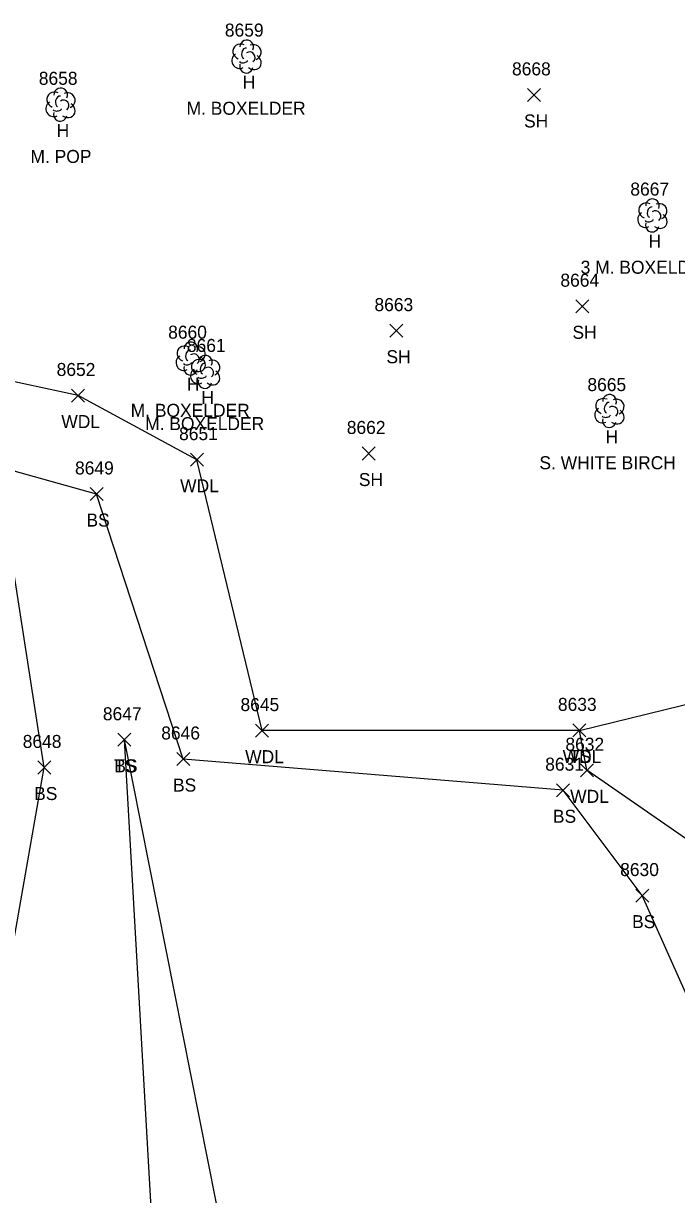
# Model space of a CAD drawing. Extents: x 1769141 to 1770911, y 735471 to 741449.
# Drawn here: x 1770316 to 1770416.3, y 737257.9 to 737437.7 of the extents above; entities that cross this region are included whole.
import ezdxf

# ---------------------------------------------------------------- set-up
doc = ezdxf.new("R2010")
doc.units = 0
for name, color, linetype in [('L_A', 7, 'Continuous'), ('L_C', 7, 'Continuous'), ('L_I', 7, 'Continuous'), ('L_TIC', 7, 'Continuous'), ('LAWA', 7, 'Continuous'), ('LELB', 7, 'Continuous'), ('LTD', 7, 'Continuous')]:
    doc.layers.add(name, color=color, linetype=linetype)

msp = doc.modelspace()

# ---------------------------------------------------------------- linework, layer by layer
at = {"layer": 'L_TIC'}
for points in [[(1770393.41, 737425.76), (1770395.41, 737427.76)], [(1770395.41, 737425.76), (1770393.41, 737427.76)], [(1770400.84, 737393.31), (1770402.84, 737395.31)], [(1770402.84, 737393.31), (1770400.84, 737395.31)], [(1770372.28, 737389.56), (1770374.28, 737391.56)], [(1770374.28, 737389.56), (1770372.28, 737391.56)], [(1770323.43, 737379.6), (1770325.43, 737381.6)], [(1770325.43, 737379.6), (1770323.43, 737381.6)], [(1770368.04, 737370.7), (1770370.04, 737372.7)], [(1770370.04, 737370.7), (1770368.04, 737372.7)], [(1770341.67, 737369.75), (1770343.67, 737371.75)], [(1770343.67, 737369.75), (1770341.67, 737371.75)], [(1770326.26, 737364.48), (1770328.26, 737366.48)], [(1770328.26, 737364.48), (1770326.26, 737366.48)], [(1770351.67, 737328.15), (1770353.67, 737330.15)], [(1770353.67, 737328.15), (1770351.67, 737330.15)], [(1770400.41, 737328.18), (1770402.41, 737330.18)], [(1770402.41, 737328.18), (1770400.41, 737330.18)], [(1770400.41, 737328.18), (1770402.41, 737330.18)], [(1770402.41, 737328.18), (1770400.41, 737330.18)], [(1770330.54, 737326.74), (1770332.54, 737328.74)], [(1770332.54, 737326.74), (1770330.54, 737328.74)], [(1770330.54, 737326.74), (1770332.54, 737328.74)], [(1770332.54, 737326.74), (1770330.54, 737328.74)], [(1770339.56, 737323.79), (1770341.56, 737325.79)], [(1770341.56, 737323.79), (1770339.56, 737325.79)], [(1770318.23, 737322.49), (1770320.23, 737324.49)], [(1770320.23, 737322.49), (1770318.23, 737324.49)], [(1770401.56, 737322.06), (1770403.56, 737324.06)], [(1770403.56, 737322.06), (1770401.56, 737324.06)], [(1770397.89, 737319), (1770399.89, 737321)], [(1770399.89, 737319), (1770397.89, 737321)], [(1770410.05, 737302.82), (1770412.05, 737304.82)], [(1770412.05, 737302.82), (1770410.05, 737304.82)]]:
    msp.add_lwpolyline(points, dxfattribs=at)
at = {"layer": 'LAWA'}
msp.add_lwpolyline([(1770477.28, 737249.3), (1770442.52, 737256.83), (1770431.58, 737288.54), (1770419.85, 737311.1), (1770402.56, 737323.06), (1770401.41, 737329.18), (1770352.67, 737329.15), (1770342.67, 737370.75), (1770324.43, 737380.6), (1770311.01, 737383.45), (1770304.03, 737377.4)], dxfattribs=at)
at = {"layer": 'LELB'}
for points in [[(1770401.41, 737329.18), (1770430.04, 737336.19), (1770445.42, 737322.96), (1770467.21, 737303.23), (1770458.34, 737332.07), (1770448.27, 737366.84), (1770439.34, 737402.94)], [(1770292.28, 737013.24), (1770296.28, 737048.29), (1770298.58, 737101.41), (1770302.61, 737128.25), (1770304.78, 737153.09), (1770306.98, 737198.89), (1770310.91, 737276.4), (1770319.23, 737323.49), (1770312.01, 737369.68)], [(1770442.52, 737256.83), (1770427.8, 737266.38), (1770411.05, 737303.82), (1770398.89, 737320), (1770340.56, 737324.79), (1770327.26, 737365.48), (1770312.01, 737369.68)], [(1770495.87, 737193.33), (1770454.74, 737179.84), (1770416.11, 737205.39), (1770393.02, 737224.54), (1770348.2, 737243.89), (1770331.54, 737327.74)], [(1770335.94, 737250.48), (1770331.54, 737327.74)]]:
    msp.add_lwpolyline(points, dxfattribs=at)
at = {"layer": 'LTD'}
for p, q in [((1770350.27, 737432.71), (1770350.27, 737432.71)), ((1770350.27, 737432.71), (1770350.27, 737432.71)), ((1770321.7, 737425.31), (1770321.7, 737425.31)), ((1770321.7, 737425.31), (1770321.7, 737425.31)), ((1770412.58, 737408.3), (1770412.58, 737408.3)), ((1770412.58, 737408.3), (1770412.58, 737408.3)), ((1770341.69, 737386.33), (1770341.69, 737386.33)), ((1770341.69, 737386.33), (1770341.69, 737386.33)), ((1770343.91, 737384.29), (1770343.91, 737384.29)), ((1770343.91, 737384.29), (1770343.91, 737384.29)), ((1770405.98, 737378.28), (1770405.98, 737378.28)), ((1770405.98, 737378.28), (1770405.98, 737378.28))]:
    msp.add_line(p, q, dxfattribs=at)
for centre in [(1770350.32, 737434.14), (1770321.75, 737426.75), (1770412.63, 737409.74), (1770341.74, 737387.77), (1770343.96, 737385.72), (1770406.03, 737379.71)]:
    msp.add_arc(centre, 1.05, 335.5272, 180.9563, dxfattribs=at)
for centre, major_axis, ratio, start_param, end_param in [((1770349.48, 737433.37), (1.21, -0.51), 0.895232, 1.570796, 4.712389), ((1770350.06, 737433.16), (-0.208, -0.792), 0.645439, 3.141593, 6.283185), ((1770350.77, 737432.54), (-0.5, 0.667), 0.989748, 3.141593, 6.283185), ((1770351.31, 737433.29), (-1.14, -0.48), 0.949671, 1.570796, 4.712389), ((1770349.19, 737432), (0.58, -1.04), 0.959034, 3.141593, 6.283185), ((1770350.27, 737431.21), (0.26, 1.06), 0.942809, 1.570796, 4.712389), ((1770349.81, 737431.96), (-0.625, -0.083), 0.423636, 0, 3.141593), ((1770351.27, 737431.87), (-1.09, 0.79), 0.841452, 1.570796, 4.712389), ((1770320.91, 737425.98), (1.21, -0.51), 0.895232, 1.570796, 4.712389), ((1770321.49, 737425.77), (-0.208, -0.792), 0.645439, 3.141593, 6.283185), ((1770322.2, 737425.15), (-0.5, 0.667), 0.989748, 3.141593, 6.283185), ((1770322.74, 737425.9), (-1.14, -0.48), 0.949671, 1.570796, 4.712389), ((1770320.62, 737424.6), (0.58, -1.04), 0.959034, 3.141593, 6.283185), ((1770321.24, 737424.56), (-0.625, -0.083), 0.423636, 0, 3.141593), ((1770322.7, 737424.48), (-1.09, 0.79), 0.841452, 1.570796, 4.712389), ((1770321.7, 737423.81), (0.26, 1.06), 0.942809, 1.570796, 4.712389), ((1770411.79, 737408.97), (1.21, -0.51), 0.895232, 1.570796, 4.712389), ((1770413.62, 737408.88), (-1.14, -0.48), 0.949671, 1.570796, 4.712389), ((1770411.5, 737407.59), (0.58, -1.04), 0.959034, 3.141593, 6.283185), ((1770412.37, 737408.76), (-0.208, -0.792), 0.645439, 3.141593, 6.283185), ((1770413.08, 737408.13), (-0.5, 0.667), 0.989748, 3.141593, 6.283185), ((1770413.58, 737407.47), (-1.09, 0.79), 0.841452, 1.570796, 4.712389), ((1770412.58, 737406.8), (0.26, 1.06), 0.942809, 1.570796, 4.712389), ((1770412.12, 737407.55), (-0.625, -0.083), 0.423636, 0, 3.141593), ((1770340.9, 737387), (1.21, -0.51), 0.895232, 1.570796, 4.712389), ((1770342.73, 737386.92), (-1.14, -0.48), 0.949671, 1.570796, 4.712389), ((1770340.61, 737385.63), (0.58, -1.04), 0.959034, 3.141593, 6.283185), ((1770341.48, 737386.79), (-0.208, -0.792), 0.645439, 3.141593, 6.283185), ((1770342.19, 737386.17), (-0.5, 0.667), 0.989748, 3.141593, 6.283185), ((1770342.69, 737385.5), (-1.09, 0.79), 0.841452, 1.570796, 4.712389), ((1770341.69, 737384.83), (0.26, 1.06), 0.942809, 1.570796, 4.712389), ((1770341.23, 737385.58), (-0.625, -0.083), 0.423636, 0, 3.141593), ((1770342.83, 737383.58), (0.58, -1.04), 0.959034, 3.141593, 6.283185), ((1770343.12, 737384.95), (1.21, -0.51), 0.895232, 1.570796, 4.712389), ((1770343.71, 737384.75), (-0.208, -0.792), 0.645439, 3.141593, 6.283185), ((1770344.41, 737384.12), (-0.5, 0.667), 0.989748, 3.141593, 6.283185), ((1770344.96, 737384.87), (-1.14, -0.48), 0.949671, 1.570796, 4.712389), ((1770343.91, 737382.79), (0.26, 1.06), 0.942809, 1.570796, 4.712389), ((1770343.46, 737383.54), (-0.625, -0.083), 0.423636, 0, 3.141593), ((1770344.91, 737383.45), (-1.09, 0.79), 0.841452, 1.570796, 4.712389), ((1770405.19, 737378.94), (1.21, -0.51), 0.895232, 1.570796, 4.712389), ((1770405.78, 737378.74), (-0.208, -0.792), 0.645439, 3.141593, 6.283185), ((1770407.03, 737378.86), (-1.14, -0.48), 0.949671, 1.570796, 4.712389), ((1770404.9, 737377.57), (0.58, -1.04), 0.959034, 3.141593, 6.283185), ((1770405.53, 737377.53), (-0.625, -0.083), 0.423636, 0, 3.141593), ((1770406.48, 737378.11), (-0.5, 0.667), 0.989748, 3.141593, 6.283185), ((1770406.98, 737377.44), (-1.09, 0.79), 0.841452, 1.570796, 4.712389), ((1770405.98, 737376.78), (0.26, 1.06), 0.942809, 1.570796, 4.712389)]:
    msp.add_ellipse(centre, major_axis=major_axis, ratio=ratio, start_param=start_param, end_param=end_param, dxfattribs=at)

# ---------------------------------------------------------------- texts
at = {"layer": 'L_A'}
for s, p in [('H', (1770349.7, 737427.71)), ('SH', (1770392.9, 737421.76)), ('H', (1770321.13, 737420.31)), ('H', (1770412.01, 737403.3)), ('SH', (1770400.33, 737389.31)), ('SH', (1770371.77, 737385.56)), ('H', (1770341.13, 737381.33)), ('H', (1770343.35, 737379.29)), ('WDL', (1770321.85, 737375.6)), ('H', (1770405.42, 737373.28)), ('SH', (1770367.53, 737366.7)), ('WDL', (1770340.09, 737365.75)), ('BS', (1770325.71, 737360.48)), ('WDL', (1770350.08, 737324.15)), ('WDL', (1770398.83, 737324.18)), ('TS', (1770399.82, 737324.18)), ('TS', (1770329.95, 737322.74)), ('BS', (1770329.98, 737322.74)), ('BS', (1770339, 737319.79)), ('BS', (1770317.67, 737318.49)), ('WDL', (1770399.98, 737318.06)), ('BS', (1770397.33, 737315)), ('BS', (1770409.49, 737298.82))]:
    msp.add_text(s, height=2, dxfattribs=at).set_placement(p)
at = {"layer": 'L_C'}
for s, p in [('M. BOXELDER', (1770341.08, 737423.71)), ('M. POP', (1770317.11, 737416.31)), ('3 M. BOXELDER', (1770401.59, 737399.3)), ('M. BOXELDER', (1770332.5, 737377.33)), ('M. BOXELDER', (1770334.72, 737375.29)), ('S. WHITE BIRCH', (1770395.26, 737369.28))]:
    msp.add_text(s, height=2, dxfattribs=at).set_placement(p)
at = {"layer": 'L_I'}
for s, p in [('8659', (1770346.96, 737435.71)), ('8668', (1770391.05, 737429.76)), ('8658', (1770318.39, 737428.31)), ('8667', (1770409.22, 737411.3)), ('8664', (1770398.48, 737397.31)), ('8663', (1770369.93, 737393.56)), ('8660', (1770338.25, 737389.33)), ('8661', (1770341.13, 737387.29)), ('8652', (1770321.13, 737383.6)), ('8665', (1770402.63, 737381.28)), ('8651', (1770339.93, 737373.75)), ('8662', (1770365.68, 737374.7)), ('8649', (1770323.95, 737368.48)), ('8647', (1770328.23, 737330.74)), ('8647', (1770328.23, 737330.74)), ('8645', (1770349.36, 737332.15)), ('8633', (1770398.1, 737332.18)), ('8633', (1770398.1, 737332.18)), ('8646', (1770337.19, 737327.79)), ('8648', (1770315.92, 737326.49)), ('8632', (1770399.25, 737326.06)), ('8631', (1770396.15, 737323)), ('8630', (1770407.66, 737306.82))]:
    msp.add_text(s, height=2, dxfattribs=at).set_placement(p)

doc.saveas('drawing.dxf')
